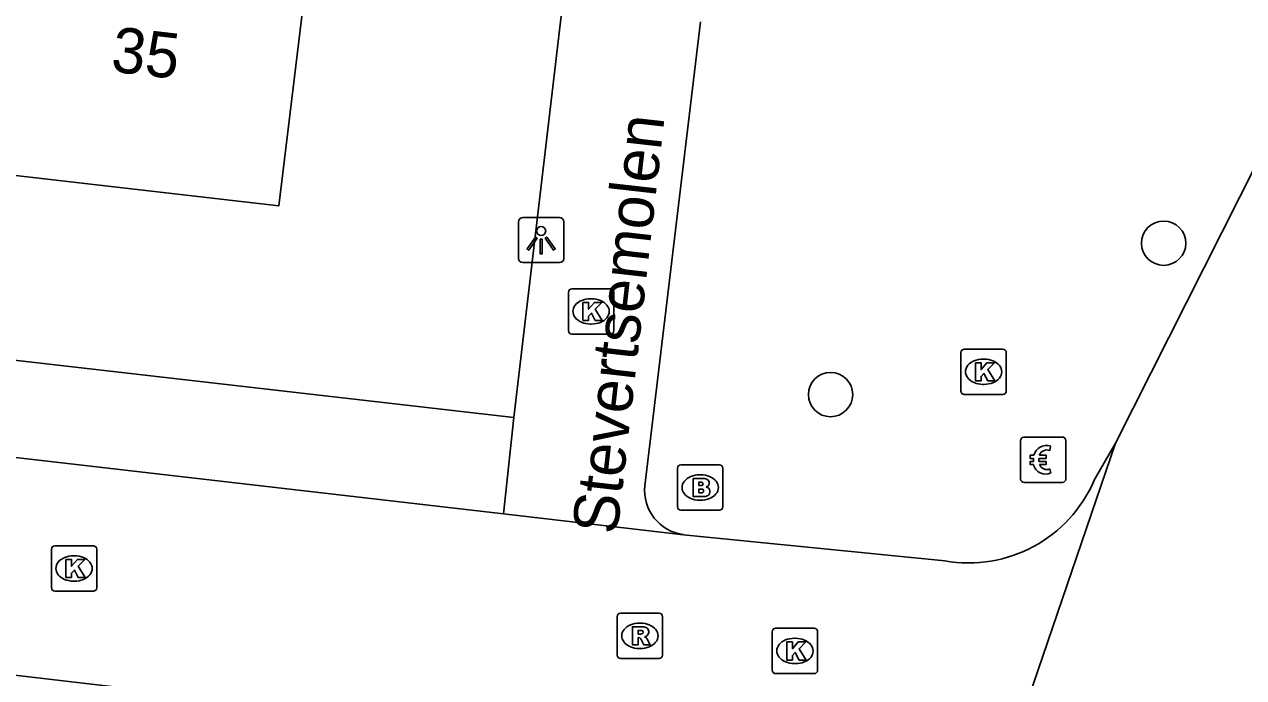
# Model space of a CAD drawing. Extents: x 161243 to 161752, y 384138 to 384885.
# Drawn here: x 161506.32 to 161533.23, y 384411.76 to 384426.19 of the extents above; entities that cross this region are included whole.
import ezdxf

# ---------------------------------------------------------------- set-up
doc = ezdxf.new("R2010")
doc.units = 0
for name, color, linetype in [('IMGEO_Betaalautomaat', 7, 'Continuous'), ('IMGEO_Boom', 7, 'Continuous'), ('IMGEO_Brandkraan', 7, 'Continuous'), ('IMGEO_Kolk', 7, 'Continuous'), ('IMGEO_Lichtpunt', 7, 'Continuous'), ('IMGEO_Openbare_ruimte_label', 7, 'Continuous'), ('IMGEO_Pand', 7, 'Continuous'), ('IMGEO_Pand_nummerreeks', 7, 'Continuous'), ('IMGEO_Rijbaan_lokaal_open', 7, 'Continuous'), ('IMGEO_Rioolput', 7, 'Continuous'), ('IMGEO_Voetpad_open', 7, 'Continuous')]:
    doc.layers.add(name, color=color, linetype=linetype)

msp = doc.modelspace()

# ---------------------------------------------------------------- linework, layer by layer
at = {"layer": 'IMGEO_Betaalautomaat'}
for p, q in [((161528.379, 384417.072), (161529.22, 384417.072)), ((161529.22, 384417.072), (161528.379, 384417.072)), ((161528.304, 384416.148), (161528.304, 384416.989)), ((161528.304, 384416.989), (161528.304, 384416.148)), ((161528.966, 384416.877), (161528.949, 384416.777)), ((161529.303, 384416.998), (161529.303, 384416.157)), ((161529.303, 384416.157), (161529.303, 384416.998)), ((161528.587, 384416.536), (161528.587, 384416.604)), ((161528.708, 384416.604), (161528.708, 384416.536)), ((161528.953, 384416.371), (161528.975, 384416.284)), ((161529.229, 384416.073), (161528.388, 384416.073)), ((161528.388, 384416.073), (161529.229, 384416.073))]:
    msp.add_line(p, q, dxfattribs=at)
for points in [[(161528.587, 384416.604), (161528.518, 384416.604), (161528.518, 384416.673), (161528.597, 384416.673)], [(161528.592, 384416.467), (161528.518, 384416.467), (161528.518, 384416.536), (161528.587, 384416.536)], [(161528.719, 384416.673), (161528.866, 384416.673), (161528.866, 384416.604), (161528.708, 384416.604)], [(161528.708, 384416.536), (161528.866, 384416.536), (161528.866, 384416.467), (161528.722, 384416.467)]]:
    msp.add_lwpolyline(points, dxfattribs=at)
for centre, radius, start, end in [((161528.382, 384416.995), 0.0779, 92.4484, 184.2845), ((161528.382, 384416.995), 0.0779, 92.4484, 184.2845), ((161529.226, 384416.995), 0.0779, 2.4484, 94.2845), ((161529.226, 384416.995), 0.0779, 2.4484, 94.2845), ((161528.88, 384416.597), 0.293, 73.014, 165.0139), ((161528.886, 384416.61), 0.179, 69.3236, 159.5683), ((161528.853, 384416.522), 0.267, 191.8096, 297.0389), ((161528.886, 384416.537), 0.179, 202.7625, 291.8693), ((161528.382, 384416.151), 0.0779, 182.4484, 274.2845), ((161528.382, 384416.151), 0.0779, 182.4484, 274.2845), ((161529.226, 384416.151), 0.0779, 272.4484, 4.2845), ((161529.226, 384416.151), 0.0779, 272.4484, 4.2845)]:
    msp.add_arc(centre, radius, start, end, dxfattribs=at)
at = {"layer": 'IMGEO_Boom'}
for centre in [(161531.462, 384421.354), (161524.112, 384418.012)]:
    msp.add_circle(centre, 0.489, dxfattribs=at)
at = {"layer": 'IMGEO_Brandkraan'}
for p, q in [((161520.733, 384415.534), (161520.733, 384416.386)), ((161520.808, 384416.46), (161521.66, 384416.46)), ((161521.221, 384416.24), (161521.246, 384416.24)), ((161521.734, 384416.386), (161521.734, 384415.534)), ((161521.66, 384415.46), (161520.808, 384415.46)), ((161521.244, 384415.68), (161521.219, 384415.68))]:
    msp.add_line(p, q, dxfattribs=at)
for points in [[(161520.733, 384415.534), (161520.733, 384416.386)], [(161520.808, 384416.46), (161521.66, 384416.46)], [(161521.734, 384416.386), (161521.734, 384415.534)], [(161521.081, 384416.16), (161521.081, 384415.76), (161521.294, 384415.76)], [(161521.312, 384416.16), (161521.081, 384416.16)], [(161521.26, 384416.079), (161521.206, 384416.079), (161521.206, 384416.003)], [(161521.206, 384416.003), (161521.259, 384416.003)], [(161521.268, 384415.927), (161521.206, 384415.927), (161521.206, 384415.846)], [(161521.206, 384415.846), (161521.268, 384415.846)], [(161521.66, 384415.46), (161520.808, 384415.46)]]:
    msp.add_lwpolyline(points, dxfattribs=at)
for centre, radius, start, end in [((161520.81, 384416.384), 0.0765, 91.552, 178.448), ((161520.81, 384416.384), 0.0765, 91.552, 178.448), ((161521.658, 384416.384), 0.0765, 1.552, 88.448), ((161521.658, 384416.384), 0.0765, 1.552, 88.448), ((161521.261, 384416.041), 0.0379, 267.8285, 90.9355), ((161521.316, 384416.015), 0.145, 59.4692, 91.5367), ((161521.341, 384416.062), 0.0922, 285.5137, 58.1501), ((161521.346, 384415.87), 0.105, 301.3115, 78.989), ((161521.269, 384415.886), 0.0404, 269.8759, 90.5077), ((161521.3, 384416.011), 0.251, 268.6676, 293.5347), ((161520.81, 384415.536), 0.0765, 181.552, 268.448), ((161520.81, 384415.536), 0.0765, 181.552, 268.448), ((161521.658, 384415.536), 0.0765, 271.552, 358.448), ((161521.658, 384415.536), 0.0765, 271.552, 358.448)]:
    msp.add_arc(centre, radius, start, end, dxfattribs=at)
for centre, major_axis, ratio, start_param, end_param in [((161521.22, 384415.96), (-0.387, 0.002), 0.722429, 4.712389, 7.853982), ((161521.245, 384415.96), (-0.39, 0.002), 0.717154, 1.570796, 4.712389)]:
    msp.add_ellipse(centre, major_axis=major_axis, ratio=ratio, start_param=start_param, end_param=end_param, dxfattribs=at)
at = {"layer": 'IMGEO_Kolk'}
for p, q in [((161518.325, 384419.423), (161518.325, 384420.275)), ((161518.4, 384420.349), (161519.252, 384420.349)), ((161519.326, 384420.275), (161519.326, 384419.423)), ((161518.813, 384420.129), (161518.838, 384420.129)), ((161518.836, 384419.569), (161518.811, 384419.569)), ((161519.252, 384419.349), (161518.4, 384419.349)), ((161526.988, 384418.091), (161526.988, 384418.943)), ((161527.063, 384419.017), (161527.915, 384419.017)), ((161527.989, 384418.943), (161527.989, 384418.091)), ((161527.476, 384418.797), (161527.501, 384418.797)), ((161527.499, 384418.237), (161527.474, 384418.237)), ((161527.915, 384418.017), (161527.063, 384418.017)), ((161506.989, 384414.673), (161507.841, 384414.673)), ((161506.914, 384413.747), (161506.914, 384414.599)), ((161507.402, 384414.453), (161507.427, 384414.453)), ((161507.915, 384414.599), (161507.915, 384413.747)), ((161507.425, 384413.893), (161507.4, 384413.893)), ((161507.841, 384413.673), (161506.989, 384413.673)), ((161522.824, 384411.925), (161522.824, 384412.777)), ((161522.899, 384412.851), (161523.751, 384412.851)), ((161523.825, 384412.777), (161523.825, 384411.925)), ((161523.312, 384412.631), (161523.337, 384412.631)), ((161523.335, 384412.071), (161523.31, 384412.071)), ((161523.751, 384411.851), (161522.899, 384411.851))]:
    msp.add_line(p, q, dxfattribs=at)
for points in [[(161518.325, 384419.423), (161518.325, 384420.275)], [(161518.4, 384420.349), (161519.252, 384420.349)], [(161519.326, 384420.275), (161519.326, 384419.423)], [(161518.646, 384420.049), (161518.769, 384420.049), (161518.769, 384419.898), (161518.899, 384420.049), (161519.063, 384420.049), (161518.917, 384419.898), (161519.07, 384419.649), (161518.918, 384419.649), (161518.833, 384419.813), (161518.769, 384419.746), (161518.769, 384419.649), (161518.646, 384419.649), (161518.646, 384420.049)], [(161519.252, 384419.349), (161518.4, 384419.349)], [(161526.988, 384418.091), (161526.988, 384418.943)], [(161527.063, 384419.017), (161527.915, 384419.017)], [(161527.989, 384418.943), (161527.989, 384418.091)], [(161527.309, 384418.717), (161527.432, 384418.717), (161527.432, 384418.566), (161527.562, 384418.717), (161527.726, 384418.717), (161527.58, 384418.566), (161527.733, 384418.317), (161527.581, 384418.317), (161527.496, 384418.481), (161527.432, 384418.414), (161527.432, 384418.317), (161527.309, 384418.317), (161527.309, 384418.717)], [(161527.915, 384418.017), (161527.063, 384418.017)], [(161506.989, 384414.673), (161507.841, 384414.673)], [(161506.914, 384413.747), (161506.914, 384414.599)], [(161507.235, 384414.373), (161507.358, 384414.373), (161507.358, 384414.222), (161507.488, 384414.373), (161507.652, 384414.373), (161507.506, 384414.222), (161507.659, 384413.973), (161507.507, 384413.973), (161507.422, 384414.137), (161507.358, 384414.07), (161507.358, 384413.973), (161507.235, 384413.973), (161507.235, 384414.373)], [(161507.915, 384414.599), (161507.915, 384413.747)], [(161507.841, 384413.673), (161506.989, 384413.673)], [(161522.824, 384411.925), (161522.824, 384412.777)], [(161522.899, 384412.851), (161523.751, 384412.851)], [(161523.825, 384412.777), (161523.825, 384411.925)], [(161523.145, 384412.551), (161523.268, 384412.551), (161523.268, 384412.4), (161523.398, 384412.551), (161523.562, 384412.551), (161523.416, 384412.4), (161523.569, 384412.151), (161523.417, 384412.151), (161523.332, 384412.315), (161523.268, 384412.248), (161523.268, 384412.151), (161523.145, 384412.151), (161523.145, 384412.551)], [(161523.751, 384411.851), (161522.899, 384411.851)]]:
    msp.add_lwpolyline(points, dxfattribs=at)
for centre, start, end in [((161518.402, 384420.273), 91.552, 178.448), ((161518.402, 384420.273), 91.552, 178.448), ((161519.25, 384420.273), 1.552, 88.448), ((161519.25, 384420.273), 1.552, 88.448), ((161518.402, 384419.425), 181.552, 268.448), ((161518.402, 384419.425), 181.552, 268.448), ((161519.25, 384419.425), 271.552, 358.448), ((161519.25, 384419.425), 271.552, 358.448), ((161527.065, 384418.941), 91.552, 178.448), ((161527.065, 384418.941), 91.552, 178.448), ((161527.913, 384418.941), 1.552, 88.448), ((161527.913, 384418.941), 1.552, 88.448), ((161527.065, 384418.093), 181.552, 268.448), ((161527.065, 384418.093), 181.552, 268.448), ((161527.913, 384418.093), 271.552, 358.448), ((161527.913, 384418.093), 271.552, 358.448), ((161506.991, 384414.597), 91.552, 178.448), ((161506.991, 384414.597), 91.552, 178.448), ((161507.839, 384414.597), 1.552, 88.448), ((161507.839, 384414.597), 1.552, 88.448), ((161506.991, 384413.749), 181.552, 268.448), ((161506.991, 384413.749), 181.552, 268.448), ((161507.839, 384413.749), 271.552, 358.448), ((161507.839, 384413.749), 271.552, 358.448), ((161522.901, 384412.775), 91.552, 178.448), ((161522.901, 384412.775), 91.552, 178.448), ((161523.749, 384412.775), 1.552, 88.448), ((161523.749, 384412.775), 1.552, 88.448), ((161522.901, 384411.927), 181.552, 268.448), ((161522.901, 384411.927), 181.552, 268.448), ((161523.749, 384411.927), 271.552, 358.448), ((161523.749, 384411.927), 271.552, 358.448)]:
    msp.add_arc(centre, 0.0765, start, end, dxfattribs=at)
for centre, major_axis, ratio, start_param, end_param in [((161518.812, 384419.849), (-0.387, 0.002), 0.722429, 4.712389, 7.853982), ((161518.837, 384419.849), (-0.39, 0.002), 0.717154, 1.570796, 4.712389), ((161527.475, 384418.517), (-0.387, 0.002), 0.722429, 4.712389, 7.853982), ((161527.5, 384418.517), (-0.39, 0.002), 0.717154, 1.570796, 4.712389), ((161507.401, 384414.173), (-0.387, 0.002), 0.722429, 4.712389, 7.853982), ((161507.426, 384414.173), (-0.39, 0.002), 0.717154, 1.570796, 4.712389), ((161523.311, 384412.351), (-0.387, 0.002), 0.722429, 4.712389, 7.853982), ((161523.336, 384412.351), (-0.39, 0.002), 0.717154, 1.570796, 4.712389)]:
    msp.add_ellipse(centre, major_axis=major_axis, ratio=ratio, start_param=start_param, end_param=end_param, dxfattribs=at)
at = {"layer": 'IMGEO_Lichtpunt'}
for p, q in [((161518.127, 384421.922), (161517.319, 384421.922)), ((161518.127, 384421.922), (161517.319, 384421.922)), ((161517.225, 384421.827), (161517.225, 384421.02)), ((161517.225, 384421.827), (161517.225, 384421.02)), ((161518.221, 384421.02), (161518.221, 384421.827)), ((161518.221, 384421.02), (161518.221, 384421.827)), ((161517.319, 384420.926), (161518.127, 384420.926)), ((161517.319, 384420.926), (161518.127, 384420.926))]:
    msp.add_line(p, q, dxfattribs=at)
for points in [[(161517.599, 384421.491), (161517.638, 384421.463), (161517.45, 384421.201), (161517.412, 384421.228), (161517.599, 384421.491)], [(161517.701, 384421.443), (161517.748, 384421.443), (161517.748, 384421.121), (161517.701, 384421.121), (161517.701, 384421.443)], [(161517.811, 384421.463), (161517.849, 384421.49), (161518.036, 384421.228), (161517.997, 384421.2), (161517.811, 384421.463)]]:
    msp.add_lwpolyline(points, dxfattribs=at)
msp.add_circle((161517.724, 384421.625), 0.0994, dxfattribs=at)
for centre, start, end in [((161517.319, 384421.827), 90, 180), ((161517.319, 384421.827), 90, 180), ((161518.127, 384421.827), 0, 90), ((161518.127, 384421.827), 0, 90), ((161517.319, 384421.02), 180, 270), ((161517.319, 384421.02), 180, 270), ((161518.127, 384421.02), 270, 0), ((161518.127, 384421.02), 270, 360)]:
    msp.add_arc(centre, 0.0946, start, end, dxfattribs=at)
at = {"layer": 'IMGEO_Pand'}
msp.add_lwpolyline([(161505.583, 384423.539), (161505.541, 384422.92), (161511.936, 384422.181), (161512.877, 384429.943)], dxfattribs=at)
at = {"layer": 'IMGEO_Rijbaan_lokaal_open'}
for points in [[(161520.657, 384447.535), (161517.124, 384417.504)], [(161530.396, 384416.943), (161538.237, 384432.477)], [(161520.011, 384416.001), (161521.24, 384426.245)], [(161455.361, 384422.51), (161500, 384417.331), (161516.896, 384415.376)], [(161516.896, 384415.376), (161517.124, 384417.504)], [(161526.445, 384405.335), (161530.396, 384416.943)], [(161529.932, 384416.12), (161530.396, 384416.943)], [(161516.896, 384415.376), (161520.867, 384414.919)], [(161520.867, 384414.919), (161526.632, 384414.34)], [(161510.318, 384411.321), (161500, 384412.531), (161489.559, 384413.756)]]:
    msp.add_lwpolyline(points, dxfattribs=at)
for centre, radius, start, end in [((161520.995, 384415.9), 0.989, 174.1332, 262.5638), ((161527.15, 384417.328), 3.033, 260.1646, 336.5198)]:
    msp.add_arc(centre, radius, start, end, dxfattribs=at)
at = {"layer": 'IMGEO_Rioolput'}
for p, q in [((161519.402, 384412.26), (161519.402, 384413.112)), ((161519.477, 384413.186), (161520.329, 384413.186)), ((161520.403, 384413.112), (161520.403, 384412.26)), ((161519.89, 384412.966), (161519.915, 384412.966)), ((161519.913, 384412.406), (161519.888, 384412.406)), ((161520.329, 384412.186), (161519.477, 384412.186))]:
    msp.add_line(p, q, dxfattribs=at)
for points in [[(161519.402, 384412.26), (161519.402, 384413.112)], [(161519.477, 384413.186), (161520.329, 384413.186)], [(161520.403, 384413.112), (161520.403, 384412.26)], [(161519.991, 384412.884), (161519.739, 384412.886), (161519.739, 384412.486)], [(161519.917, 384412.805), (161519.863, 384412.805), (161519.863, 384412.724)], [(161519.739, 384412.486), (161519.863, 384412.486), (161519.863, 384412.648), (161519.874, 384412.648)], [(161519.863, 384412.724), (161519.915, 384412.724)], [(161519.921, 384412.619), (161519.992, 384412.486), (161520.132, 384412.486), (161520.067, 384412.612)], [(161520.329, 384412.186), (161519.477, 384412.186)]]:
    msp.add_lwpolyline(points, dxfattribs=at)
for centre, radius, start, end in [((161519.479, 384413.11), 0.0765, 91.552, 178.448), ((161519.479, 384413.11), 0.0765, 91.552, 178.448), ((161520.327, 384413.11), 0.0765, 1.552, 88.448), ((161520.327, 384413.11), 0.0765, 1.552, 88.448), ((161519.899, 384412.913), 0.19, 274.7715, 282.9687), ((161519.923, 384412.709), 0.0964, 77.0061, 93.1865), ((161519.937, 384412.766), 0.0378, 276.6634, 79.6772), ((161519.99, 384412.774), 0.109, 350.3612, 89.416), ((161519.988, 384412.774), 0.112, 277.5842, 350.9817), ((161519.873, 384412.595), 0.0533, 26.0293, 88.6989), ((161519.972, 384412.559), 0.108, 29.5134, 73.7905), ((161519.479, 384412.262), 0.0765, 181.552, 268.448), ((161519.479, 384412.262), 0.0765, 181.552, 268.448), ((161520.327, 384412.262), 0.0765, 271.552, 358.448), ((161520.327, 384412.262), 0.0765, 271.552, 358.448)]:
    msp.add_arc(centre, radius, start, end, dxfattribs=at)
for centre, major_axis, ratio, start_param, end_param in [((161519.889, 384412.686), (-0.387, 0.002), 0.722429, 4.712389, 7.853982), ((161519.914, 384412.686), (-0.39, 0.002), 0.717154, 1.570796, 4.712389)]:
    msp.add_ellipse(centre, major_axis=major_axis, ratio=ratio, start_param=start_param, end_param=end_param, dxfattribs=at)
at = {"layer": 'IMGEO_Voetpad_open'}
msp.add_lwpolyline([(161517.124, 384417.504), (161500, 384419.47), (161446.947, 384425.581)], dxfattribs=at)

# ---------------------------------------------------------------- texts
at = {"layer": 'IMGEO_Openbare_ruimte_label'}
msp.add_text('Stevertsemolen', height=1, rotation=83.5143, dxfattribs=at).set_placement((161519.4, 384414.903))
at = {"layer": 'IMGEO_Pand_nummerreeks'}
msp.add_text('35', height=1, rotation=353.4082, dxfattribs=at).set_placement((161508.206, 384425.149))

doc.saveas('drawing.dxf')
